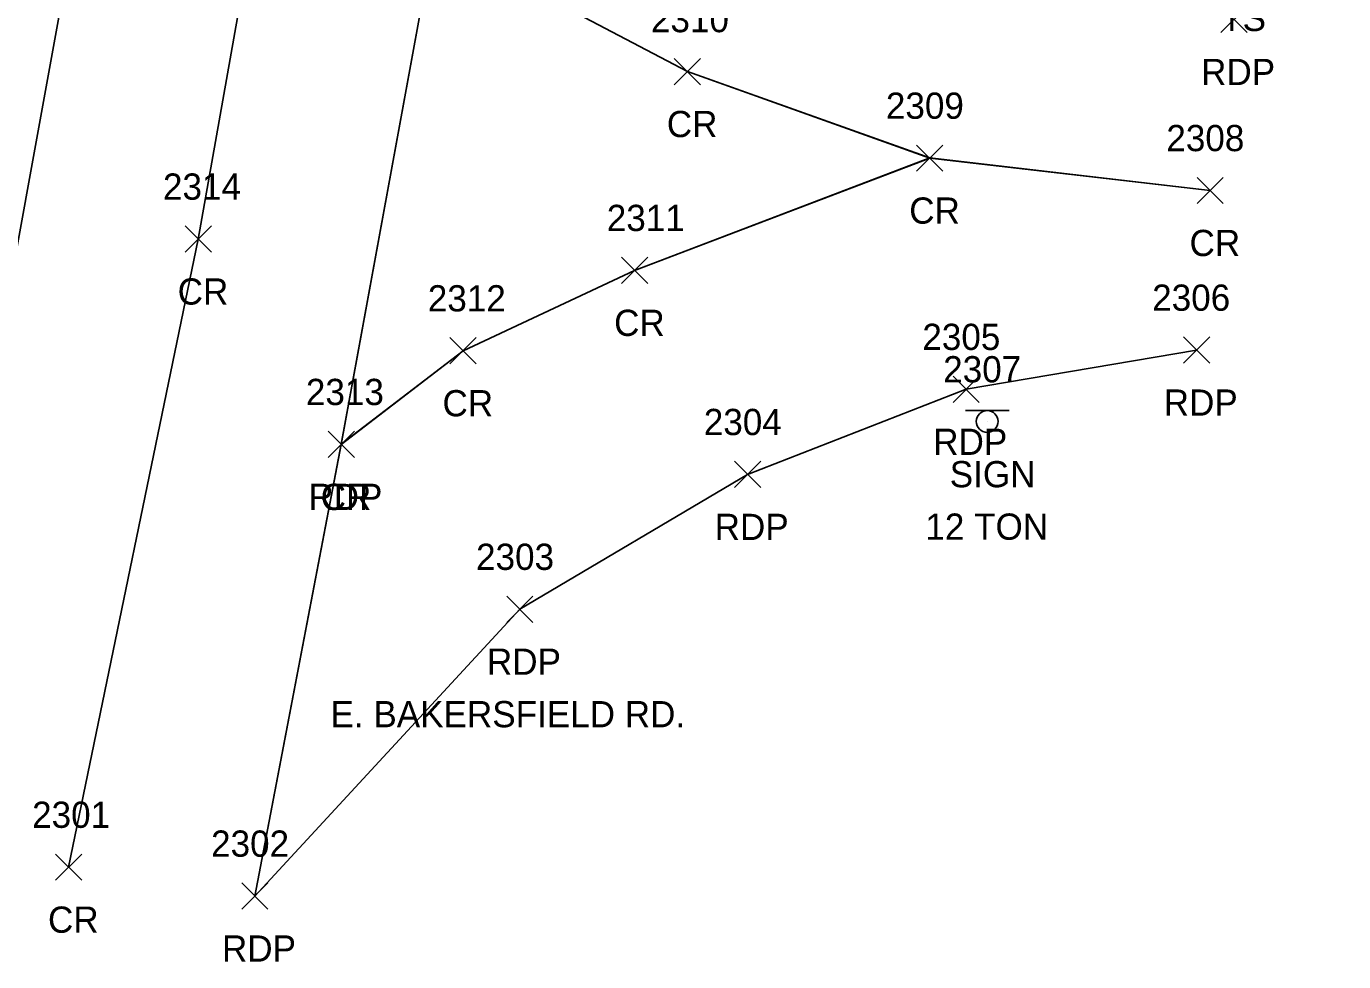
# Model space of a CAD drawing. Extents: x 1554668 to 1563881, y 831386 to 834374.
# Drawn here: x 1562107.2 to 1562207.7, y 831893.4 to 831964.7 of the extents above; entities that cross this region are included whole.
import ezdxf

# ---------------------------------------------------------------- set-up
doc = ezdxf.new("R2010")
doc.units = 0
for name, color, linetype in [('L_A', 7, 'Continuous'), ('P_A', 7, 'Continuous'), ('P_C', 7, 'Continuous'), ('P_I', 7, 'Continuous'), ('P_TIC', 7, 'Continuous'), ('PET', 7, 'Continuous'), ('PRC', 7, 'Continuous'), ('S_A', 7, 'Continuous'), ('S_C', 7, 'Continuous'), ('S_I', 7, 'Continuous'), ('SSGN', 7, 'Continuous')]:
    doc.layers.add(name, color=color, linetype=linetype)

msp = doc.modelspace()

# ---------------------------------------------------------------- linework, layer by layer
at = {"layer": 'P_TIC'}
for points in [[(1562198.31, 831964.2), (1562200.31, 831966.2)], [(1562200.31, 831964.2), (1562198.31, 831966.2)], [(1562156.62, 831960.23), (1562158.62, 831962.23)], [(1562158.62, 831960.23), (1562156.62, 831962.23)], [(1562175.1, 831953.63), (1562177.1, 831955.63)], [(1562177.1, 831953.63), (1562175.1, 831955.63)], [(1562175.1, 831953.63), (1562177.1, 831955.63)], [(1562177.1, 831953.63), (1562175.1, 831955.63)], [(1562196.49, 831951.16), (1562198.49, 831953.16)], [(1562198.49, 831951.16), (1562196.49, 831953.16)], [(1562119.31, 831947.46), (1562121.31, 831949.46)], [(1562121.31, 831947.46), (1562119.31, 831949.46)], [(1562152.59, 831945.07), (1562154.59, 831947.07)], [(1562154.59, 831945.07), (1562152.59, 831947.07)], [(1562139.51, 831938.94), (1562141.51, 831940.94)], [(1562141.51, 831938.94), (1562139.51, 831940.94)], [(1562195.46, 831938.99), (1562197.46, 831940.99)], [(1562197.46, 831938.99), (1562195.46, 831940.99)], [(1562177.88, 831936), (1562179.88, 831938)], [(1562179.88, 831936), (1562177.88, 831938)], [(1562130.22, 831931.8), (1562132.22, 831933.8)], [(1562132.22, 831931.8), (1562130.22, 831933.8)], [(1562130.22, 831931.8), (1562132.22, 831933.8)], [(1562132.22, 831931.8), (1562130.22, 831933.8)], [(1562161.21, 831929.51), (1562163.21, 831931.51)], [(1562163.21, 831929.51), (1562161.21, 831931.51)], [(1562143.84, 831919.23), (1562145.84, 831921.23)], [(1562145.84, 831919.23), (1562143.84, 831921.23)], [(1562109.42, 831899.56), (1562111.42, 831901.56)], [(1562111.42, 831899.56), (1562109.42, 831901.56)], [(1562123.63, 831897.36), (1562125.63, 831899.36)], [(1562125.63, 831897.36), (1562123.63, 831899.36)], [(1562123.63, 831897.36), (1562125.63, 831899.36)], [(1562125.63, 831897.36), (1562123.63, 831899.36)]]:
    msp.add_lwpolyline(points, dxfattribs=at)
at = {"layer": 'PET'}
for points in [[(1562124.63, 831898.36), (1562131.22, 831932.81), (1562138.28, 831971.41), (1562142.38, 831995.33), (1562147.11, 832022.95), (1562153.75, 832058.03), (1562161.26, 832095.58), (1562166.49, 832124.62), (1562174.52, 832172.99), (1562179.85, 832197.74), (1562182.35, 832208.9), (1562183.66, 832215.82), (1562186.13, 832228.25), (1562187.27, 832235.27), (1562193.17, 832267.13), (1562201.15, 832309.7)], [(1562124.63, 831898.36), (1562131.22, 831932.81), (1562138.28, 831971.41), (1562142.38, 831995.33), (1562147.11, 832022.95), (1562153.75, 832058.03), (1562161.26, 832095.58), (1562166.49, 832124.62), (1562174.52, 832172.99), (1562179.85, 832197.74), (1562182.35, 832208.9), (1562183.66, 832215.82), (1562186.13, 832228.25), (1562187.27, 832235.27), (1562193.17, 832267.13), (1562201.15, 832309.7)], [(1562124.63, 831898.36), (1562131.22, 831932.81), (1562138.28, 831971.41), (1562142.38, 831995.33), (1562147.11, 832022.95), (1562153.75, 832058.03), (1562161.26, 832095.58), (1562166.49, 832124.62), (1562174.52, 832172.99), (1562179.85, 832197.74), (1562182.35, 832208.9), (1562183.66, 832215.82), (1562186.13, 832228.25), (1562187.27, 832235.27), (1562193.17, 832267.13), (1562201.15, 832309.7)], [(1562124.63, 831898.36), (1562131.22, 831932.8), (1562138.28, 831971.41), (1562142.38, 831995.33), (1562147.11, 832022.95), (1562153.75, 832058.03), (1562161.26, 832095.57), (1562166.49, 832124.62), (1562174.52, 832172.99), (1562179.84, 832197.75), (1562182.35, 832208.9), (1562183.66, 832215.82), (1562186.13, 832228.25), (1562187.27, 832235.27), (1562193.17, 832267.13), (1562201.15, 832309.7)], [(1562173.26, 832299.98), (1562167.84, 832271.73), (1562161.66, 832238.66), (1562161.44, 832236.52), (1562159.55, 832227.31), (1562152.1, 832187.9), (1562145.12, 832150.03), (1562139.53, 832121.08), (1562137.13, 832105.56), (1562131.77, 832078.93), (1562126.83, 832053.77), (1562119.4, 832015.88), (1562118.51, 832011.05), (1562111.4, 831974.91), (1562102.87, 831928.04), (1562098.61, 831906.22)], [(1562173.26, 832299.98), (1562167.84, 832271.73), (1562161.66, 832238.66), (1562161.44, 832236.52), (1562159.55, 832227.31), (1562152.1, 832187.9), (1562145.12, 832150.03), (1562139.53, 832121.08), (1562137.13, 832105.56), (1562131.77, 832078.93), (1562126.83, 832053.77), (1562119.4, 832015.88), (1562118.51, 832011.05), (1562111.4, 831974.91), (1562102.87, 831928.04), (1562098.61, 831906.22)], [(1562173.26, 832299.98), (1562167.84, 832271.73), (1562161.66, 832238.66), (1562161.44, 832236.52), (1562159.55, 832227.31), (1562152.1, 832187.9), (1562145.12, 832150.03), (1562139.53, 832121.08), (1562137.13, 832105.56), (1562131.77, 832078.93), (1562126.83, 832053.77), (1562119.4, 832015.88), (1562118.51, 832011.05), (1562111.4, 831974.91), (1562102.87, 831928.04), (1562098.61, 831906.22)], [(1562173.25, 832299.98), (1562167.83, 832271.73), (1562161.66, 832238.66), (1562161.43, 832236.53), (1562159.55, 832227.31), (1562152.09, 832187.9), (1562145.12, 832150.04), (1562139.52, 832121.08), (1562137.13, 832105.57), (1562131.77, 832078.93), (1562126.82, 832053.77), (1562119.4, 832015.88), (1562118.51, 832011.05), (1562111.4, 831974.91), (1562102.87, 831928.04), (1562098.61, 831906.22)], [(1562124.63, 831898.36), (1562144.84, 831920.24), (1562162.21, 831930.51), (1562178.88, 831937), (1562196.46, 831939.99)], [(1562124.63, 831898.36), (1562144.84, 831920.24), (1562162.21, 831930.51), (1562178.88, 831937), (1562196.46, 831939.99)], [(1562124.63, 831898.36), (1562144.84, 831920.24), (1562162.21, 831930.51), (1562178.88, 831937), (1562196.46, 831939.99)], [(1562124.63, 831898.36), (1562144.84, 831920.23), (1562162.21, 831930.51), (1562178.88, 831937), (1562196.46, 831939.99)]]:
    msp.add_lwpolyline(points, dxfattribs=at)
at = {"layer": 'PRC'}
for points in [[(1562110.41, 831900.56), (1562120.31, 831948.46), (1562125.63, 831978.45), (1562135.48, 832029.35), (1562141.59, 832061.08), (1562148.97, 832098.7), (1562154.27, 832127.13), (1562163.42, 832175.53), (1562172.45, 832223.75), (1562181.39, 832270.01), (1562188.91, 832310.8), (1562198.31, 832360.4), (1562204.78, 832396.81), (1562210.16, 832423.47), (1562217.98, 832466.5), (1562228.73, 832524.4), (1562236.13, 832565.74), (1562244.77, 832613.73), (1562253.11, 832660.76), (1562257.15, 832682.21), (1562263.13, 832717.53), (1562269.49, 832752.57), (1562275.78, 832790.08), (1562288.13, 832857.63)], [(1562110.41, 831900.56), (1562120.31, 831948.46), (1562125.63, 831978.45), (1562135.48, 832029.35), (1562141.59, 832061.08), (1562148.97, 832098.7), (1562154.27, 832127.13), (1562163.42, 832175.53), (1562172.45, 832223.75), (1562181.39, 832270.01), (1562188.91, 832310.8), (1562198.31, 832360.4), (1562204.78, 832396.81), (1562210.16, 832423.47), (1562217.98, 832466.5), (1562228.73, 832524.4), (1562236.13, 832565.74), (1562244.77, 832613.73), (1562253.11, 832660.76), (1562257.15, 832682.21), (1562263.13, 832717.53), (1562269.49, 832752.57), (1562275.78, 832790.08), (1562288.13, 832857.63)], [(1562110.41, 831900.56), (1562120.31, 831948.46), (1562125.63, 831978.45), (1562135.48, 832029.35), (1562141.59, 832061.08), (1562148.97, 832098.7), (1562154.27, 832127.13), (1562163.42, 832175.53), (1562172.45, 832223.75), (1562181.39, 832270.01), (1562188.91, 832310.8), (1562198.31, 832360.4), (1562204.78, 832396.81), (1562210.16, 832423.47), (1562217.98, 832466.5), (1562228.73, 832524.4), (1562236.13, 832565.74), (1562244.77, 832613.73), (1562253.11, 832660.76), (1562257.15, 832682.21), (1562263.13, 832717.53), (1562269.49, 832752.57), (1562275.78, 832790.08), (1562288.13, 832857.63)], [(1562110.42, 831900.56), (1562120.31, 831948.46), (1562125.63, 831978.45), (1562135.49, 832029.35), (1562141.59, 832061.08), (1562148.97, 832098.7), (1562154.26, 832127.14), (1562163.42, 832175.53), (1562172.45, 832223.75), (1562181.39, 832270.01), (1562188.91, 832310.8), (1562198.31, 832360.4), (1562204.78, 832396.81), (1562210.16, 832423.48), (1562217.98, 832466.5), (1562228.73, 832524.4), (1562236.12, 832565.74), (1562244.77, 832613.73), (1562253.1, 832660.76), (1562257.15, 832682.21), (1562263.12, 832717.53), (1562269.49, 832752.57), (1562275.78, 832790.08), (1562288.13, 832857.63)], [(1562176.1, 831954.64), (1562157.62, 831961.23), (1562138.28, 831971.41)], [(1562176.1, 831954.64), (1562157.62, 831961.23), (1562138.28, 831971.41)], [(1562176.1, 831954.64), (1562157.62, 831961.23), (1562138.28, 831971.41)], [(1562176.1, 831954.63), (1562157.62, 831961.23), (1562138.28, 831971.41)], [(1562197.49, 831952.16), (1562176.1, 831954.64), (1562153.59, 831946.07), (1562140.51, 831939.94), (1562131.22, 831932.81)], [(1562197.49, 831952.16), (1562176.1, 831954.64), (1562153.59, 831946.07), (1562140.51, 831939.94), (1562131.22, 831932.81)], [(1562197.49, 831952.16), (1562176.1, 831954.64), (1562153.59, 831946.07), (1562140.51, 831939.94), (1562131.22, 831932.81)], [(1562197.49, 831952.16), (1562176.1, 831954.63), (1562153.59, 831946.07), (1562140.51, 831939.94), (1562131.22, 831932.8)]]:
    msp.add_lwpolyline(points, dxfattribs=at)
at = {"layer": 'SSGN'}
for p, q in [((1562178.84, 831935.38), (1562182.17, 831935.38)), ((1562180.49, 831934.55), (1562180.49, 831934.55))]:
    msp.add_line(p, q, dxfattribs=at)
msp.add_circle((1562180.49, 831934.55), 0.833, dxfattribs=at)

# ---------------------------------------------------------------- texts
at = {"layer": 'L_A'}
msp.add_text('TS', height=2, dxfattribs=at).set_placement((1562198.33, 831964.32))
at = {"layer": 'P_A'}
for s, p in [('RDP', (1562196.8, 831960.2)), ('CR', (1562156.05, 831956.23)), ('CR', (1562174.54, 831949.63)), ('CR', (1562174.54, 831949.63)), ('CR', (1562195.92, 831947.16)), ('CR', (1562118.74, 831943.46)), ('CR', (1562152.03, 831941.07)), ('CR', (1562138.94, 831934.94)), ('RDP', (1562193.95, 831934.99)), ('RDP', (1562176.37, 831932)), ('RDP', (1562128.71, 831927.8)), ('CR', (1562129.65, 831927.8)), ('RDP', (1562159.7, 831925.51)), ('RDP', (1562142.33, 831915.23)), ('CR', (1562108.85, 831895.56)), ('RDP', (1562122.12, 831893.36)), ('RDP', (1562122.12, 831893.36))]:
    msp.add_text(s, height=2, dxfattribs=at).set_placement(p)
at = {"layer": 'P_C'}
msp.add_text('E. BAKERSFIELD RD.', height=2, dxfattribs=at).set_placement((1562130.4, 831911.23))
at = {"layer": 'P_I'}
for s, p in [('2310', (1562154.84, 831964.23)), ('2309', (1562172.76, 831957.63)), ('2309', (1562172.76, 831957.63)), ('2308', (1562194.15, 831955.16)), ('2314', (1562117.62, 831951.46)), ('2311', (1562151.47, 831949.07)), ('2312', (1562137.82, 831942.94)), ('2306', (1562193.07, 831942.99)), ('2305', (1562175.54, 831940)), ('2313', (1562128.52, 831935.8)), ('2313', (1562128.52, 831935.8)), ('2304', (1562158.87, 831933.51)), ('2303', (1562141.5, 831923.23)), ('2301', (1562107.64, 831903.56)), ('2302', (1562121.29, 831901.36)), ('2302', (1562121.29, 831901.36))]:
    msp.add_text(s, height=2, dxfattribs=at).set_placement(p)
at = {"layer": 'S_A'}
msp.add_text('SIGN', height=2, dxfattribs=at).set_placement((1562177.63, 831929.53))
at = {"layer": 'S_C'}
msp.add_text('12 TON', height=2, dxfattribs=at).set_placement((1562175.77, 831925.53))
at = {"layer": 'S_I'}
msp.add_text('2307', height=2, dxfattribs=at).set_placement((1562177.13, 831937.53))

doc.saveas('drawing.dxf')
